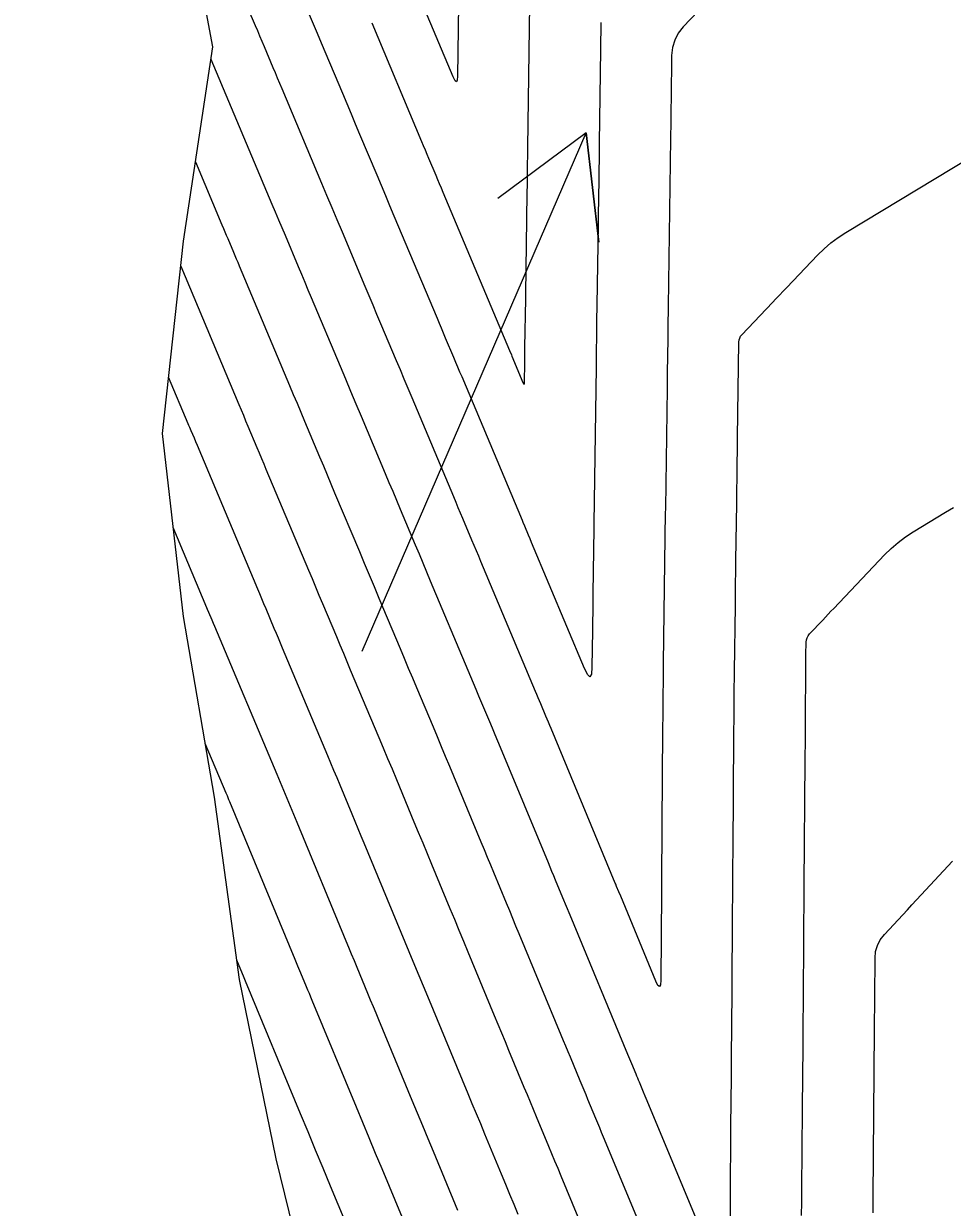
# Model space of a CAD drawing. Extents: x 954385 to 988206, y 1868364 to 1924553.
# Drawn here: x 957938.6 to 957989.3, y 1918938.6 to 1919003.2 of the extents above; entities that cross this region are included whole.
import ezdxf

# ---------------------------------------------------------------- set-up
doc = ezdxf.new("R2010")
doc.units = 0
for name, color, linetype in [('Ex_Major Contours', 7, 'Continuous'), ('Ex_Minor Contours', 7, 'Continuous'), ('Perimeter', 7, 'Continuous'), ('Slopes', 7, 'Continuous')]:
    doc.layers.add(name, color=color, linetype=linetype)

msp = doc.modelspace()

# ---------------------------------------------------------------- linework, layer by layer
at = {"layer": 'Ex_Major Contours'}
for points in [[(957970.151, 1919003.241), (957970.145, 1919002.749), (957970.138, 1919002.258), (957970.132, 1919001.766), (957970.064, 1918996.656), (957970.063, 1918996.53), (957970.061, 1918996.403), (957970.059, 1918996.277), (957970.057, 1918996.151), (957970.019, 1918993.499), (957970.01, 1918992.867), (957970.001, 1918992.235), (957969.937, 1918987.808), (957969.925, 1918986.964), (957969.913, 1918986.121), (957969.902, 1918985.278), (957969.89, 1918984.435), (957969.773, 1918975.884), (957969.771, 1918975.798), (957969.769, 1918975.625), (957969.722, 1918972.061), (957969.716, 1918971.559), (957969.709, 1918971.058), (957969.702, 1918970.556), (957969.695, 1918970.054), (957969.669, 1918968.048), (957969.638, 1918967.667), (957969.561, 1918967.527), (957969.437, 1918967.628), (957969.267, 1918967.97), (957966.372, 1918974.861), (957966.289, 1918975.059), (957966.206, 1918975.257), (957965.997, 1918975.753), (957965.914, 1918975.952), (957965.872, 1918976.051), (957962.575, 1918983.894), (957962.463, 1918984.159), (957962.351, 1918984.425), (957962.24, 1918984.69), (957962.128, 1918984.956), (957961.681, 1918986.018), (957961.569, 1918986.284), (957961.457, 1918986.549), (957961.346, 1918986.815), (957961.234, 1918987.081), (957958.879, 1918992.674), (957958.644, 1918993.231), (957958.41, 1918993.789), (957958.175, 1918994.346), (957957.941, 1918994.903), (957957.004, 1918997.132), (957956.77, 1918997.689), (957956.536, 1918998.246), (957956.302, 1918998.804), (957956.067, 1918999.361), (957954.907, 1919002.122), (957954.69, 1919002.638), (957954.472, 1919003.153), (957954.253, 1919003.668)], [(957965.648, 1918938.165), (957965.42, 1918938.714), (957965.191, 1918939.263), (957964.963, 1918939.813), (957964.735, 1918940.362), (957963.822, 1918942.559), (957963.594, 1918943.108), (957963.366, 1918943.657), (957963.138, 1918944.207), (957962.91, 1918944.756), (957961.672, 1918947.739), (957961.452, 1918948.268), (957961.233, 1918948.798), (957961.013, 1918949.327), (957960.794, 1918949.857), (957959.916, 1918951.974), (957959.696, 1918952.504), (957959.477, 1918953.033), (957959.257, 1918953.563), (957959.038, 1918954.092), (957957.239, 1918958.431), (957957.074, 1918958.829), (957956.909, 1918959.227), (957956.744, 1918959.625), (957956.579, 1918960.023), (957955.918, 1918961.614), (957955.753, 1918962.012), (957955.587, 1918962.409), (957955.421, 1918962.807), (957955.254, 1918963.204), (957952.78, 1918969.088), (957952.667, 1918969.356), (957952.554, 1918969.625), (957952.441, 1918969.894), (957952.328, 1918970.162), (957951.877, 1918971.237), (957951.764, 1918971.506), (957951.651, 1918971.775), (957951.538, 1918972.043), (957951.425, 1918972.312), (957948.131, 1918980.15), (957948.048, 1918980.348), (957947.965, 1918980.546), (957947.798, 1918980.942), (957947.757, 1918981.041), (957947.715, 1918981.14), (957947.673, 1918981.239), (957947.632, 1918981.338), (957946.56, 1918983.884)]]:
    msp.add_lwpolyline(points, dxfattribs=at)
at = {"layer": 'Ex_Minor Contours'}
for points in [[(957977.921, 1919006.452), (957974.656, 1919003.008), (957974.382, 1919002.664), (957974.184, 1919002.288), (957974.063, 1919001.881), (957974.019, 1919001.443), (957973.988, 1918999.082), (957973.985, 1918998.902), (957973.983, 1918998.721), (957973.98, 1918998.541), (957973.978, 1918998.361), (957973.968, 1918997.64), (957973.966, 1918997.46), (957973.964, 1918997.279), (957973.961, 1918997.099), (957973.958, 1918996.919), (957973.827, 1918987.741), (957973.821, 1918987.369), (957973.816, 1918986.997), (957973.811, 1918986.625), (957973.806, 1918986.253), (957973.786, 1918984.765), (957973.78, 1918984.393), (957973.775, 1918984.021), (957973.77, 1918983.649), (957973.765, 1918983.277), (957973.675, 1918976.729), (957973.674, 1918976.655), (957973.672, 1918976.513), (957973.563, 1918968.266), (957973.552, 1918967.352), (957973.541, 1918966.438), (957973.532, 1918965.523), (957973.525, 1918964.609), (957973.485, 1918959.464), (957973.483, 1918959.123), (957973.48, 1918958.781), (957973.475, 1918958.099), (957973.474, 1918957.928), (957973.472, 1918957.758), (957973.471, 1918957.587), (957973.47, 1918957.416), (957973.463, 1918956.568), (957973.462, 1918956.37), (957973.46, 1918956.172), (957973.459, 1918955.973), (957973.458, 1918955.775), (957973.423, 1918950.96), (957973.405, 1918950.701), (957973.354, 1918950.606), (957973.272, 1918950.675), (957973.157, 1918950.908), (957971.236, 1918955.542), (957971.137, 1918955.78), (957971.014, 1918956.078), (957970.964, 1918956.197), (957970.939, 1918956.256), (957967.435, 1918964.701), (957967.365, 1918964.869), (957967.295, 1918965.037), (957967.225, 1918965.204), (957967.155, 1918965.372), (957966.873, 1918966.043), (957966.802, 1918966.211), (957966.731, 1918966.379), (957966.661, 1918966.547), (957966.59, 1918966.714), (957963.608, 1918973.815), (957963.485, 1918974.108), (957963.361, 1918974.402), (957963.238, 1918974.696), (957963.114, 1918974.99), (957962.621, 1918976.164), (957962.497, 1918976.458), (957962.374, 1918976.752), (957962.25, 1918977.045), (957962.127, 1918977.339), (957959.849, 1918982.757), (957959.637, 1918983.262), (957959.424, 1918983.768), (957959.211, 1918984.273), (957958.999, 1918984.779), (957958.148, 1918986.801), (957957.935, 1918987.306), (957957.722, 1918987.812), (957957.51, 1918988.317), (957957.297, 1918988.823), (957956.043, 1918991.802), (957955.763, 1918992.467), (957955.483, 1918993.132), (957955.203, 1918993.797), (957954.923, 1918994.462), (957952.751, 1918999.629), (957952.631, 1918999.916), (957952.51, 1919000.202), (957952.39, 1919000.489), (957952.269, 1919000.776), (957951.787, 1919001.923), (957951.667, 1919002.21), (957951.545, 1919002.496), (957951.424, 1919002.783), (957951.301, 1919003.069), (957949.087, 1919008.237)], [(957957.647, 1919003.227), (957960.367, 1918996.751), (957960.464, 1918996.521), (957960.561, 1918996.29), (957960.658, 1918996.059), (957960.755, 1918995.829), (957961.143, 1918994.906), (957961.24, 1918994.676), (957961.337, 1918994.445), (957961.434, 1918994.215), (957961.531, 1918993.984), (957965.171, 1918985.338), (957965.268, 1918985.107), (957965.3, 1918985.03), (957965.903, 1918983.597), (957965.939, 1918983.525), (957965.965, 1918983.504), (957965.981, 1918983.533), (957965.987, 1918983.613), (957965.993, 1918984.033), (957965.996, 1918984.243), (957965.999, 1918984.453), (957966.006, 1918984.995), (957966.008, 1918985.12), (957966.01, 1918985.246), (957966.012, 1918985.371), (957966.013, 1918985.496), (957966.052, 1918988.155), (957966.058, 1918988.539), (957966.063, 1918988.922), (957966.069, 1918989.306), (957966.074, 1918989.69), (957966.096, 1918991.224), (957966.102, 1918991.608), (957966.107, 1918991.992), (957966.113, 1918992.375), (957966.118, 1918992.759), (957966.145, 1918994.643), (957966.152, 1918995.085), (957966.158, 1918995.527), (957966.164, 1918995.969), (957966.17, 1918996.411), (957966.291, 1919005.558)], [(957962.382, 1919004.222), (957962.331, 1919000.316), (957962.313, 1919000.09), (957962.267, 1919000.007), (957962.194, 1919000.067), (957962.093, 1919000.27), (957960.386, 1919004.332)], [(957948.872, 1919001.237), (957952.198, 1918993.325), (957952.377, 1918992.9), (957952.556, 1918992.475), (957952.735, 1918992.05), (957952.914, 1918991.625), (957953.629, 1918989.924), (957953.808, 1918989.499), (957953.987, 1918989.074), (957954.166, 1918988.649), (957954.345, 1918988.224), (957955.923, 1918984.476), (957956.21, 1918983.793), (957956.497, 1918983.111), (957956.784, 1918982.429), (957957.071, 1918981.746), (957958.382, 1918978.627), (957958.587, 1918978.139), (957958.792, 1918977.651), (957958.998, 1918977.163), (957959.203, 1918976.674), (957960.023, 1918974.722), (957960.229, 1918974.233), (957960.434, 1918973.745), (957960.639, 1918973.257), (957960.844, 1918972.769), (957962.892, 1918967.893), (957963.04, 1918967.542), (957963.187, 1918967.19), (957963.335, 1918966.839), (957963.483, 1918966.488), (957964.073, 1918965.083), (957964.221, 1918964.731), (957964.368, 1918964.38), (957964.515, 1918964.028), (957964.661, 1918963.676), (957967.271, 1918957.386), (957967.37, 1918957.148), (957967.469, 1918956.91), (957967.568, 1918956.671), (957967.666, 1918956.433), (957968.061, 1918955.481), (957968.259, 1918955.004), (957968.456, 1918954.528), (957971.612, 1918946.917), (957971.666, 1918946.788), (957971.719, 1918946.659), (957971.772, 1918946.53), (957971.826, 1918946.401), (957972.056, 1918945.848), (957972.101, 1918945.738), (957972.147, 1918945.627), (957972.193, 1918945.517), (957972.239, 1918945.407), (957972.467, 1918944.856), (957972.559, 1918944.636), (957972.605, 1918944.525), (957976.022, 1918936.303)], [(957977.207, 1918936.917), (957977.225, 1918938.972), (957977.227, 1918939.307), (957977.23, 1918939.643), (957977.233, 1918939.978), (957977.236, 1918940.313), (957977.247, 1918941.655), (957977.25, 1918941.99), (957977.252, 1918942.326), (957977.255, 1918942.661), (957977.258, 1918942.997), (957977.28, 1918945.668), (957977.285, 1918946.225), (957977.289, 1918946.782), (957977.293, 1918947.339), (957977.297, 1918947.896), (957977.341, 1918953.986), (957977.358, 1918956.309), (957977.361, 1918956.678), (957977.363, 1918957.047), (957977.366, 1918957.416), (957977.369, 1918957.785), (957977.38, 1918959.26), (957977.386, 1918959.998), (957977.391, 1918960.736), (957977.422, 1918964.76), (957977.424, 1918965.016), (957977.426, 1918965.271), (957977.428, 1918965.526), (957977.43, 1918965.782), (957977.438, 1918966.803), (957977.44, 1918967.058), (957977.442, 1918967.314), (957977.445, 1918967.569), (957977.448, 1918967.824), (957977.496, 1918971.401), (957977.504, 1918972.02), (957977.512, 1918972.64), (957977.52, 1918973.259), (957977.529, 1918973.878), (957977.57, 1918976.992), (957977.574, 1918977.292), (957977.578, 1918977.593), (957977.583, 1918977.893), (957977.587, 1918978.193), (957977.603, 1918979.394), (957977.607, 1918979.695), (957977.611, 1918979.995), (957977.615, 1918980.295), (957977.62, 1918980.595), (957977.69, 1918985.799), (957977.702, 1918985.911), (957977.732, 1918986.014), (957977.783, 1918986.11), (957977.852, 1918986.198), (957979.516, 1918987.949), (957979.713, 1918988.157), (957979.911, 1918988.365), (957980.109, 1918988.573), (957980.307, 1918988.78), (957981.979, 1918990.536), (957982.335, 1918990.885), (957982.711, 1918991.208), (957983.107, 1918991.505), (957983.525, 1918991.776), (957992.297, 1918997.07)], [(957948.024, 1918995.635), (957949.473, 1918992.189), (957949.551, 1918992.003), (957949.629, 1918991.818), (957949.707, 1918991.633), (957949.785, 1918991.448), (957950.096, 1918990.707), (957950.174, 1918990.522), (957950.252, 1918990.336), (957950.33, 1918990.151), (957950.408, 1918989.966), (957953.159, 1918983.43), (957953.364, 1918982.942), (957953.57, 1918982.454), (957953.775, 1918981.966), (957953.98, 1918981.478), (957954.801, 1918979.526), (957955.006, 1918979.038), (957955.211, 1918978.55), (957955.416, 1918978.062), (957955.621, 1918977.574), (957956.972, 1918974.36), (957957.239, 1918973.724), (957957.506, 1918973.088), (957957.773, 1918972.453), (957958.04, 1918971.817), (957959.193, 1918969.072), (957959.418, 1918968.537), (957959.643, 1918968.002), (957959.868, 1918967.467), (957960.093, 1918966.932), (957960.992, 1918964.793), (957961.217, 1918964.258), (957961.441, 1918963.723), (957961.664, 1918963.187), (957961.887, 1918962.651), (957963.603, 1918958.516), (957963.776, 1918958.099), (957963.949, 1918957.682), (957964.122, 1918957.265), (957964.295, 1918956.848), (957964.986, 1918955.181), (957965.159, 1918954.764), (957965.331, 1918954.347), (957965.504, 1918953.93), (957965.677, 1918953.514), (957967.975, 1918947.972), (957968.099, 1918947.672), (957968.224, 1918947.372), (957968.348, 1918947.072), (957968.473, 1918946.772), (957969.007, 1918945.484), (957969.114, 1918945.227), (957969.22, 1918944.971), (957969.327, 1918944.714), (957969.433, 1918944.458), (957969.859, 1918943.431), (957969.966, 1918943.175), (957970.073, 1918942.918), (957970.179, 1918942.662), (957970.286, 1918942.405), (957972.972, 1918935.941)], [(957947.219, 1918989.932), (957950.395, 1918982.384), (957950.519, 1918982.091), (957950.642, 1918981.797), (957950.766, 1918981.504), (957950.889, 1918981.21), (957951.383, 1918980.036), (957951.506, 1918979.743), (957951.629, 1918979.449), (957951.753, 1918979.156), (957951.876, 1918978.862), (957954.198, 1918973.336), (957954.389, 1918972.884), (957954.579, 1918972.432), (957954.769, 1918971.979), (957954.959, 1918971.527), (957955.718, 1918969.718), (957955.908, 1918969.266), (957956.098, 1918968.813), (957956.289, 1918968.361), (957956.479, 1918967.909), (957958.031, 1918964.217), (957958.273, 1918963.642), (957958.514, 1918963.066), (957958.754, 1918962.49), (957958.994, 1918961.913), (957959.95, 1918959.607), (957960.19, 1918959.031), (957960.429, 1918958.454), (957960.668, 1918957.878), (957960.907, 1918957.301), (957961.91, 1918954.881), (957962.157, 1918954.286), (957962.404, 1918953.69), (957962.651, 1918953.095), (957962.898, 1918952.499), (957964.337, 1918949.028), (957964.533, 1918948.556), (957964.728, 1918948.085), (957964.924, 1918947.613), (957965.119, 1918947.142), (957965.959, 1918945.12), (957966.126, 1918944.717), (957966.293, 1918944.314), (957966.46, 1918943.911), (957966.628, 1918943.508), (957967.297, 1918941.897), (957967.465, 1918941.494), (957967.632, 1918941.091), (957967.799, 1918940.688), (957967.967, 1918940.285), (957969.923, 1918935.578)], [(957981.113, 1918938.116), (957981.119, 1918938.843), (957981.149, 1918942.4), (957981.155, 1918943.202), (957981.162, 1918944.004), (957981.19, 1918947.346), (957981.191, 1918947.502), (957981.192, 1918947.658), (957981.193, 1918947.814), (957981.195, 1918947.969), (957981.229, 1918952.784), (957981.233, 1918953.298), (957981.237, 1918953.812), (957981.24, 1918954.326), (957981.244, 1918954.839), (957981.26, 1918957.1), (957981.263, 1918957.511), (957981.267, 1918957.923), (957981.27, 1918958.334), (957981.273, 1918958.745), (957981.285, 1918960.391), (957981.289, 1918960.802), (957981.292, 1918961.213), (957981.295, 1918961.625), (957981.298, 1918962.036), (957981.344, 1918968.084), (957981.344, 1918968.137), (957981.345, 1918968.19), (957981.345, 1918968.242), (957981.346, 1918968.295), (957981.35, 1918968.611), (957981.351, 1918968.717), (957981.361, 1918969.408), (957981.374, 1918969.536), (957981.409, 1918969.655), (957981.467, 1918969.765), (957981.547, 1918969.865), (957982.265, 1918970.623), (957982.415, 1918970.781), (957982.565, 1918970.939), (957982.716, 1918971.098), (957982.866, 1918971.256), (957985.634, 1918974.174), (957985.996, 1918974.531), (957986.38, 1918974.862), (957986.785, 1918975.167), (957987.211, 1918975.445), (957988.959, 1918976.504), (957989.397, 1918976.769)], [(957962.355, 1918938.388), (957961.017, 1918941.609), (957960.728, 1918942.305), (957960.439, 1918943.001), (957960.15, 1918943.696), (957959.862, 1918944.392), (957958.035, 1918948.794), (957957.886, 1918949.152), (957957.737, 1918949.511), (957957.589, 1918949.869), (957957.44, 1918950.227), (957956.846, 1918951.66), (957956.698, 1918952.018), (957956.549, 1918952.376), (957956.401, 1918952.735), (957956.252, 1918953.093), (957953.571, 1918959.561), (957953.48, 1918959.78), (957953.389, 1918959.999), (957953.298, 1918960.218), (957953.207, 1918960.438), (957952.843, 1918961.314), (957952.752, 1918961.534), (957952.661, 1918961.753), (957952.569, 1918961.972), (957952.477, 1918962.19), (957949.081, 1918970.266), (957949.01, 1918970.436), (957948.938, 1918970.607), (957948.759, 1918971.033), (957948.688, 1918971.203), (957948.652, 1918971.288), (957946.811, 1918975.668)], [(957960.036, 1918936.268), (957958.212, 1918940.66), (957957.862, 1918941.502), (957957.512, 1918942.344), (957957.163, 1918943.186), (957956.813, 1918944.028), (957954.397, 1918949.85), (957954.32, 1918950.037), (957954.242, 1918950.223), (957954.164, 1918950.41), (957954.087, 1918950.597), (957953.777, 1918951.345), (957953.622, 1918951.719), (957953.467, 1918952.093), (957949.903, 1918960.691), (957949.852, 1918960.812), (957949.768, 1918961.015), (957949.751, 1918961.056), (957949.734, 1918961.096), (957949.717, 1918961.137), (957949.7, 1918961.177), (957948.563, 1918963.882)], [(957985.01, 1918938.266), (957985.013, 1918938.679), (957985.017, 1918939.092), (957985.093, 1918948.229), (957985.094, 1918948.381), (957985.095, 1918948.534), (957985.096, 1918948.686), (957985.097, 1918948.838), (957985.102, 1918949.448), (957985.104, 1918949.753), (957985.106, 1918950.057), (957985.121, 1918952.165), (957985.155, 1918952.523), (957985.251, 1918952.856), (957985.409, 1918953.164), (957985.629, 1918953.448), (957986.634, 1918954.535), (957986.885, 1918954.807), (957987.137, 1918955.078), (957987.388, 1918955.35), (957987.639, 1918955.622), (957989.341, 1918957.462)], [(957957.717, 1918934.148), (957955.406, 1918939.71), (957954.996, 1918940.699), (957954.585, 1918941.687), (957954.175, 1918942.675), (957953.765, 1918943.664), (957950.76, 1918950.905), (957950.681, 1918951.094), (957950.281, 1918952.06)]]:
    msp.add_lwpolyline(points, dxfattribs=at)
at = {"layer": 'Perimeter'}
msp.add_lwpolyline([(957974.671, 1918853.956), (957971.691, 1918863.536), (957969.153, 1918873.215), (957966.605, 1918882.892), (957964.105, 1918892.58), (957961.58, 1918902.262), (957959.271, 1918911.992), (957957.104, 1918921.755), (957954.809, 1918931.489), (957952.428, 1918941.203), (957950.425, 1918951.002), (957949.07, 1918960.947), (957947.365, 1918970.813), (957946.225, 1918980.806), (957947.369, 1918991.311), (957948.976, 1919001.92), (957947.688, 1919008.805), (957946.681, 1919011.654), (957944.248, 1919021.357), (957948.184, 1919032.489), (957949.869, 1919043.116), (957945.982, 1919052.492), (957942.292, 1919061.913), (957938.649, 1919071.344)], dxfattribs=at)
at = {"layer": 'Slopes'}
msp.add_lwpolyline([(957957.131, 1918968.928), (957969.353, 1918997.216), (957970.046, 1918991.256), (957969.353, 1918997.216), (957964.539, 1918993.636)], dxfattribs=at)

doc.saveas('drawing.dxf')
